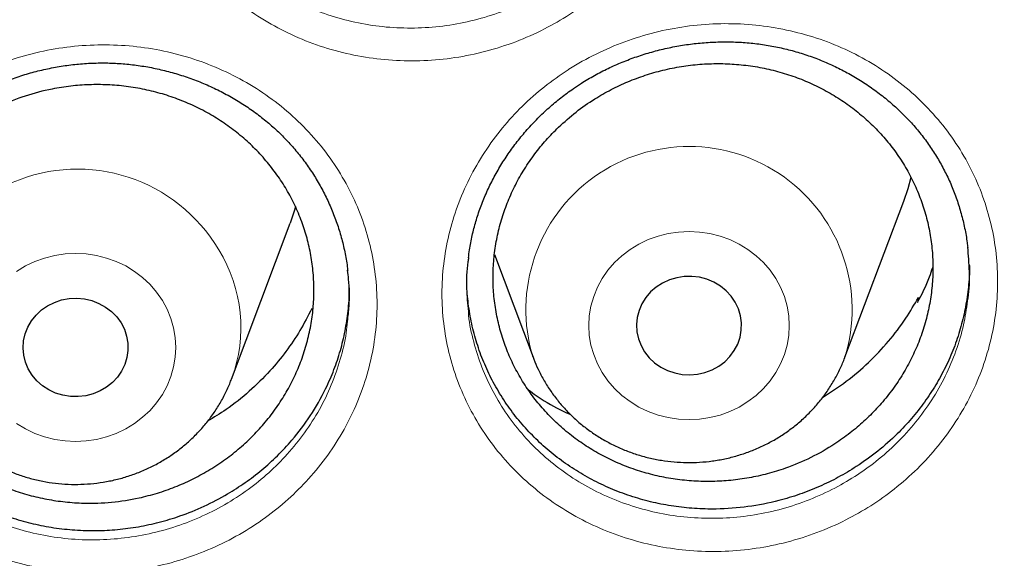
# Model space of a CAD drawing. Header units: millimetres. Extents: x 8 to 830, y 12 to 1725.
# Tile 303 of 329: x 426.72 to 434.22, y 1576.39 to 1580.5. Entities that reach past the tile are written whole.
import ezdxf

# ---------------------------------------------------------------- set-up
doc = ezdxf.new("R2010")
doc.units = ezdxf.units.MM

msp = doc.modelspace()

# ---------------------------------------------------------------- linework, layer by layer
at = {"color": 7, "linetype": 'Continuous', "lineweight": 30}
for p, q in [((433.0079, 1577.9246), (433.4549, 1579.1128)), ((428.3346, 1577.758), (428.7817, 1578.9463)), ((430.3374, 1578.7068), (430.6317, 1577.9246)), ((433.5672, 1578.3807), (433.561, 1578.3423)), ((433.5672, 1578.3807), (433.5727, 1578.3667))]:
    msp.add_line(p, q, dxfattribs=at)
at = {"color": 7, "linetype": 'Continuous', "lineweight": 30, "flags": 128}
for points in [[(433.4549, 1579.1128), (433.4881, 1579.2107), (433.5112, 1579.2959)], [(428.823, 1579.0723), (428.8148, 1579.0441), (428.7817, 1578.9463)], [(431.4544, 1578.0134), (431.4819, 1577.9651), (431.5167, 1577.9211), (431.558, 1577.8823), (431.6048, 1577.8496), (431.6562, 1577.8236), (431.7111, 1577.8049), (431.7683, 1577.7939), (431.8266, 1577.7908), (431.8848, 1577.7958), (431.9415, 1577.8086), (431.9957, 1577.829), (432.0461, 1577.8567), (432.0917, 1577.8909), (432.1316, 1577.931), (432.1647, 1577.9761), (432.1905, 1578.0252), (432.2084, 1578.0774), (432.2181, 1578.1314), (432.2192, 1578.1862), (432.2118, 1578.2405), (432.1961, 1578.2933), (432.1724, 1578.3433), (432.1411, 1578.3896), (432.103, 1578.4311), (432.0588, 1578.467), (432.0096, 1578.4964), (431.9563, 1578.5188), (431.9001, 1578.5337), (431.8422, 1578.5408), (431.7838, 1578.5398), (431.7262, 1578.5309), (431.6705, 1578.5142), (431.6181, 1578.4902), (431.57, 1578.4591), (431.5271, 1578.4219), (431.4905, 1578.3792), (431.461, 1578.3319), (431.4391, 1578.2812), (431.4253, 1578.2279), (431.4199, 1578.1734), (431.423, 1578.1187), (431.4346, 1578.065), (431.4544, 1578.0134)], [(427.4929, 1578.1872), (427.5184, 1578.1378), (427.5359, 1578.0856), (427.5451, 1578.0315), (427.5458, 1577.9767), (427.538, 1577.9224), (427.5219, 1577.8697), (427.4977, 1577.8198), (427.4661, 1577.7738), (427.4277, 1577.7325), (427.3832, 1577.697), (427.3338, 1577.6679), (427.2803, 1577.6458), (427.224, 1577.6313), (427.166, 1577.6247), (427.1076, 1577.626), (427.0501, 1577.6353), (426.9946, 1577.6524), (426.9423, 1577.6768), (426.8944, 1577.7082), (426.8519, 1577.7457), (426.8157, 1577.7886), (426.7865, 1577.8361), (426.7649, 1577.887), (426.7515, 1577.9404), (426.7466, 1577.9949), (426.7501, 1578.0496), (426.7621, 1578.1032), (426.7823, 1578.1547), (426.8103, 1578.2028), (426.8454, 1578.2465), (426.8869, 1578.285), (426.934, 1578.3174), (426.9856, 1578.3431), (427.0407, 1578.3614), (427.098, 1578.372), (427.1563, 1578.3747), (427.2144, 1578.3694), (427.2711, 1578.3561), (427.3251, 1578.3353), (427.3753, 1578.3074), (427.4206, 1578.2728), (427.4601, 1578.2325), (427.4929, 1578.1872)]]:
    msp.add_lwpolyline(points, dxfattribs=at)
at = {"color": 8, "linetype": 'Continuous', "lineweight": 0, "flags": 128}
for points in [[(431.1222, 1577.8747), (431.1584, 1577.8078), (431.202, 1577.7449), (431.2523, 1577.6867), (431.3088, 1577.6336), (431.3709, 1577.5864), (431.438, 1577.5456), (431.5092, 1577.5116), (431.5838, 1577.4847), (431.661, 1577.4653), (431.74, 1577.4535), (431.8198, 1577.4496), (431.8996, 1577.4535), (431.9786, 1577.4653), (432.0558, 1577.4847), (432.1304, 1577.5116), (432.2016, 1577.5456), (432.2686, 1577.5864), (432.3308, 1577.6336), (432.3873, 1577.6867), (432.4376, 1577.7449), (432.4811, 1577.8078), (432.5174, 1577.8747), (432.5461, 1577.9447), (432.5667, 1578.0171), (432.5792, 1578.0912), (432.5834, 1578.1661), (432.5792, 1578.241), (432.5667, 1578.315), (432.5461, 1578.3875), (432.5174, 1578.4575), (432.4811, 1578.5243), (432.4376, 1578.5872), (432.3873, 1578.6455), (432.3308, 1578.6985), (432.2686, 1578.7457), (432.2016, 1578.7865), (432.1304, 1578.8206), (432.0558, 1578.8475), (431.9786, 1578.8669), (431.8996, 1578.8786), (431.8198, 1578.8825), (431.74, 1578.8786), (431.661, 1578.8669), (431.5838, 1578.8475), (431.5092, 1578.8206), (431.438, 1578.7865), (431.3709, 1578.7457), (431.3088, 1578.6985), (431.2523, 1578.6455), (431.202, 1578.5872), (431.1584, 1578.5243), (431.1222, 1578.4575), (431.0935, 1578.3875), (431.0728, 1578.315), (431.0603, 1578.241), (431.0561, 1578.1661), (431.0603, 1578.0912), (431.0728, 1578.0171), (431.0935, 1577.9447), (431.1222, 1577.8747)], [(426.6977, 1578.5791), (426.7647, 1578.62), (426.8359, 1578.654), (426.9106, 1578.6809), (426.9878, 1578.7003), (427.0667, 1578.712), (427.1465, 1578.716), (427.2264, 1578.712), (427.3053, 1578.7003), (427.3825, 1578.6809), (427.4571, 1578.654), (427.5284, 1578.62), (427.5954, 1578.5791), (427.6575, 1578.5319), (427.714, 1578.4789), (427.7643, 1578.4206), (427.8079, 1578.3577)], [(427.8079, 1578.3577), (427.8442, 1578.2909), (427.8728, 1578.2209), (427.8935, 1578.1485), (427.906, 1578.0744), (427.9102, 1577.9995), (427.906, 1577.9246), (427.8935, 1577.8506), (427.8728, 1577.7781), (427.8442, 1577.7081), (427.8079, 1577.6413), (427.7643, 1577.5784), (427.714, 1577.5201), (427.6575, 1577.4671), (427.5954, 1577.4199), (427.5284, 1577.379), (427.4571, 1577.345), (427.3825, 1577.3181), (427.3053, 1577.2987), (427.2264, 1577.287), (427.1465, 1577.2831), (427.0667, 1577.287), (426.9878, 1577.2987), (426.9106, 1577.3181), (426.8359, 1577.345), (426.7647, 1577.379), (426.6977, 1577.4199)]]:
    msp.add_lwpolyline(points, dxfattribs=at)
at = {"color": 8, "linetype": 'Continuous', "lineweight": 0}
for centre, radius, start, end in [((431.8196, 1578.2881), 1.2424, 342.84985, 196.91586), ((427.16, 1578.1069), 1.2512, 30.5303, 196.17265), ((427.2879, 1578.1519), 1.1184, 339.49506, 31.8719)]:
    msp.add_arc(centre, radius, start, end, dxfattribs=at)
for points, knots in [([(411.9045, 1603.5601), (412.4167, 1603.554), (413.441, 1603.5418), (414.9746, 1603.4431), (416.5022, 1603.2859), (418.0209, 1603.0645), (419.5189, 1602.7828), (420.9934, 1602.442), (422.4421, 1602.0442), (423.8711, 1601.5881), (425.2863, 1601.0715), (426.6846, 1600.494), (428.0626, 1599.8555), (429.4094, 1599.1609), (430.7224, 1598.4114), (431.9913, 1597.6132), (433.2146, 1596.769), (434.3908, 1595.8813), (435.525, 1594.9469), (436.6217, 1593.9615), (437.678, 1592.9259), (438.6907, 1591.8413), (439.6517, 1590.716), (440.559, 1589.5521), (441.4057, 1588.3591), (442.1916, 1587.1399), (442.9161, 1585.8976), (443.5829, 1584.6271), (444.1942, 1583.3229), (444.7476, 1581.9869), (445.2409, 1580.6212), (445.6697, 1579.2366), (446.033, 1577.8355), (446.3296, 1576.4294), (446.555, 1575.0207), (446.6943, 1573.8992), (446.7359, 1573.244), (446.7476, 1573.0598)], [0, 0, 0, 0, 0.029296, 0.058593, 0.087889, 0.117185, 0.146482, 0.175255, 0.204028, 0.232802, 0.261575, 0.290871, 0.320168, 0.349464, 0.378761, 0.408057, 0.43683, 0.465603, 0.494377, 0.52315, 0.552446, 0.581743, 0.611039, 0.640336, 0.669632, 0.698405, 0.727179, 0.755952, 0.784725, 0.814021, 0.843318, 0.872614, 0.901911, 0.931207, 0.95998, 0.988754, 1, 1, 1, 1]), ([(411.9045, 1602.1384), (411.4079, 1602.1325), (410.4148, 1602.1207), (408.9279, 1602.0251), (407.4468, 1601.8726), (405.9744, 1601.658), (404.522, 1601.3848), (403.0924, 1601.0544), (401.6879, 1600.6687), (400.3024, 1600.2266), (398.9303, 1599.7256), (397.5746, 1599.1657), (396.2385, 1598.5467), (394.9327, 1597.8732), (393.6598, 1597.1465), (392.4295, 1596.3727), (391.2435, 1595.5542), (390.1031, 1594.6936), (389.0035, 1593.7876), (387.9401, 1592.8322), (386.916, 1591.8281), (385.9341, 1590.7766), (385.0025, 1589.6855), (384.1228, 1588.5571), (383.3018, 1587.4004), (382.54, 1586.2184), (381.8375, 1585.0139), (381.191, 1583.7821), (380.5983, 1582.5176), (380.0617, 1581.2223), (379.5835, 1579.8983), (379.1678, 1578.5558), (378.8154, 1577.1975), (378.5287, 1575.8341), (378.3069, 1574.4685), (378.1492, 1573.1035), (378.0544, 1571.7333), (378.0226, 1570.3523), (378.0552, 1568.9629), (378.1534, 1567.568), (378.317, 1566.1784), (378.5454, 1564.797), (378.8367, 1563.4344), (379.1888, 1562.0932), (379.5999, 1560.7754), (380.0712, 1559.4755), (380.6051, 1558.1882), (381.2019, 1556.9163), (381.8617, 1555.6628), (382.5795, 1554.4377), (383.3541, 1553.2435), (384.179, 1552.0892), (385.0514, 1550.9765), (385.9686, 1549.9066), (386.9343, 1548.8749), (387.9527, 1547.8773), (389.0228, 1546.9165), (390.1437, 1545.9953), (391.3066, 1545.1212), (392.5093, 1544.2959), (393.7422, 1543.5256), (395.0021, 1542.8108), (396.2859, 1542.1517), (397.5989, 1541.5453), (398.9467, 1540.9892), (400.3273, 1540.4858), (401.7385, 1540.0371), (403.1694, 1539.6471), (404.6173, 1539.3164), (406.0705, 1539.0475), (407.526, 1538.8394), (408.981, 1538.6914), (410.4414, 1538.6025), (411.9134, 1538.5727), (413.3942, 1538.6033), (414.8811, 1538.6954), (416.3622, 1538.8488), (417.8346, 1539.0632), (419.2869, 1539.3364), (420.7165, 1539.6668), (422.1211, 1540.0525), (423.5066, 1540.4947), (424.8787, 1540.9956), (426.2344, 1541.5555), (427.5705, 1542.1745), (428.8762, 1542.848), (430.1492, 1543.5747), (431.3795, 1544.3486), (432.5655, 1545.1671), (433.7058, 1546.0276), (434.8055, 1546.9336), (435.8688, 1547.889), (436.8929, 1548.8931), (437.8748, 1549.9446), (438.8065, 1551.0357), (439.6861, 1552.1641), (440.5071, 1553.3208), (441.269, 1554.5028), (441.9715, 1555.7073), (442.6179, 1556.9391), (443.2106, 1558.2036), (443.7472, 1559.4989), (444.2255, 1560.8229), (444.6412, 1562.1654), (444.9936, 1563.5237), (445.2803, 1564.8871), (445.5021, 1566.2527), (445.6598, 1567.6178), (445.7545, 1568.9879), (445.7863, 1570.3689), (445.7538, 1571.7583), (445.6555, 1573.1532), (445.492, 1574.5428), (445.2635, 1575.9243), (444.9723, 1577.2868), (444.6202, 1578.6281), (444.2091, 1579.9458), (443.7378, 1581.2457), (443.2038, 1582.533), (442.6071, 1583.8049), (441.9473, 1585.0584), (441.2294, 1586.2835), (440.4549, 1587.4778), (439.63, 1588.632), (438.7576, 1589.7447), (437.8403, 1590.8146), (436.8747, 1591.8463), (435.8563, 1592.8439), (434.7861, 1593.8047), (433.6653, 1594.726), (432.5024, 1595.6), (431.2997, 1596.4253), (430.0668, 1597.1956), (428.8069, 1597.9104), (427.5231, 1598.5695), (426.2101, 1599.1759), (424.8623, 1599.732), (423.4817, 1600.2354), (422.0705, 1600.6841), (420.6395, 1601.0741), (419.1917, 1601.4048), (417.7385, 1601.6737), (416.283, 1601.882), (414.828, 1602.0291), (413.3676, 1602.1213), (412.3922, 1602.1327), (411.9045, 1602.1384)], [0, 0, 0, 0, 0.007, 0.014, 0.021, 0.028, 0.035, 0.041875, 0.04875, 0.055625, 0.0625, 0.0695, 0.0765, 0.0835, 0.0905, 0.0975, 0.104375, 0.11125, 0.118125, 0.125, 0.132, 0.139, 0.146, 0.153, 0.16, 0.166875, 0.17375, 0.180625, 0.1875, 0.1945, 0.2015, 0.2085, 0.2155, 0.2225, 0.229375, 0.23625, 0.243125, 0.25, 0.257, 0.264, 0.271, 0.278, 0.285, 0.291875, 0.29875, 0.305625, 0.3125, 0.3195, 0.3265, 0.3335, 0.3405, 0.3475, 0.354375, 0.36125, 0.368125, 0.375, 0.382, 0.389, 0.396, 0.403, 0.41, 0.416875, 0.42375, 0.430625, 0.4375, 0.4445, 0.4515, 0.4585, 0.4655, 0.4725, 0.479375, 0.48625, 0.493125, 0.5, 0.507, 0.514, 0.521, 0.528, 0.535, 0.541875, 0.54875, 0.555625, 0.5625, 0.5695, 0.5765, 0.5835, 0.5905, 0.5975, 0.604375, 0.61125, 0.618125, 0.625, 0.632, 0.639, 0.646, 0.653, 0.66, 0.666875, 0.67375, 0.680625, 0.6875, 0.6945, 0.7015, 0.7085, 0.7155, 0.7225, 0.729375, 0.73625, 0.743125, 0.75, 0.757, 0.764, 0.771, 0.778, 0.785, 0.791875, 0.79875, 0.805625, 0.8125, 0.8195, 0.8265, 0.8335, 0.8405, 0.8475, 0.854375, 0.86125, 0.868125, 0.875, 0.882, 0.889, 0.896, 0.903, 0.91, 0.916875, 0.92375, 0.930625, 0.9375, 0.9445, 0.9515, 0.9585, 0.9655, 0.9725, 0.979375, 0.98625, 0.993125, 1, 1, 1, 1]), ([(428.5623, 1583.852), (428.5714, 1583.858), (428.6465, 1583.9074), (428.7945, 1583.991), (429.0137, 1584.0862), (429.2421, 1584.1576), (429.4771, 1584.2037), (429.7153, 1584.2246), (429.9539, 1584.2202), (430.1896, 1584.1897), (430.4197, 1584.1343), (430.6415, 1584.0548), (430.852, 1583.9514), (431.0486, 1583.8259), (431.2287, 1583.6803), (431.3895, 1583.5158), (431.5298, 1583.3353), (431.6481, 1583.1405), (431.7419, 1582.9334), (431.8109, 1582.717), (431.854, 1582.4943), (431.87, 1582.2681), (431.8597, 1582.0412), (431.8231, 1581.8161), (431.7596, 1581.5958), (431.6711, 1581.383), (431.5585, 1581.1803), (431.4225, 1580.991), (431.2657, 1580.8168), (431.094, 1580.6635), (430.9109, 1580.5323), (430.7145, 1580.4193), (430.5009, 1580.3249), (430.2724, 1580.2515), (430.0376, 1580.203), (429.7993, 1580.1806), (429.5608, 1580.1833), (429.3244, 1580.2113), (429.0934, 1580.2653), (428.8705, 1580.3436), (428.6588, 1580.4451), (428.4615, 1580.5693), (428.2804, 1580.7137), (428.1176, 1580.8767), (427.9759, 1581.0568), (427.8564, 1581.2512), (427.7604, 1581.4574), (427.6902, 1581.6732), (427.6456, 1581.8954), (427.6272, 1582.1215), (427.6362, 1582.3487), (427.6715, 1582.574), (427.7328, 1582.7947), (427.8199, 1583.0076), (427.9308, 1583.2105), (428.0625, 1583.3982), (428.2132, 1583.5681), (428.3781, 1583.7213), (428.5009, 1583.8085), (428.5623, 1583.852)], [0, 0, 0, 0, 0.002477, 0.020408, 0.038397, 0.056329, 0.074243, 0.092216, 0.110131, 0.128007, 0.14594, 0.163817, 0.181713, 0.199666, 0.217561, 0.235388, 0.253271, 0.271097, 0.28897, 0.306899, 0.324772, 0.342607, 0.360498, 0.378333, 0.396219, 0.414162, 0.432048, 0.449929, 0.467866, 0.485747, 0.502371, 0.518994, 0.536972, 0.555006, 0.572982, 0.59088, 0.608834, 0.626731, 0.644654, 0.662635, 0.680559, 0.698423, 0.716344, 0.734209, 0.752073, 0.769995, 0.787859, 0.805708, 0.823612, 0.84146, 0.85932, 0.877237, 0.895097, 0.912946, 0.930851, 0.948698, 0.965783, 0.982916, 1, 1, 1, 1]), ([(427.8346, 1582.0206), (427.8355, 1582.0077), (427.8414, 1581.9265), (427.8755, 1581.7801), (427.9373, 1581.5844), (428.0246, 1581.3977), (428.1327, 1581.2217), (428.261, 1581.0586), (428.4083, 1580.9112), (428.5722, 1580.7806), (428.7508, 1580.6684), (428.9424, 1580.5767), (429.1441, 1580.5062), (429.3532, 1580.4578), (429.5671, 1580.4328), (429.783, 1580.4308), (429.9986, 1580.4516), (430.2111, 1580.496), (430.4178, 1580.563), (430.611, 1580.649), (430.7886, 1580.7517), (430.9542, 1580.8709), (431.1095, 1581.0101), (431.2514, 1581.1683), (431.3744, 1581.3402), (431.4764, 1581.524), (431.5561, 1581.7171), (431.6127, 1581.9081), (431.6305, 1582.0355), (431.6387, 1582.0946)], [0, 0, 0, 0, 0.007248, 0.045822, 0.084273, 0.122758, 0.161366, 0.199852, 0.23834, 0.276951, 0.315439, 0.354052, 0.392789, 0.431403, 0.469968, 0.508656, 0.547225, 0.585952, 0.624806, 0.663539, 0.699341, 0.735143, 0.773669, 0.812317, 0.850842, 0.889375, 0.92803, 0.966563, 1, 1, 1, 1]), ([(430.8773, 1580.1004), (430.8865, 1580.1064), (430.962, 1580.1554), (431.1104, 1580.2384), (431.3299, 1580.3327), (431.5586, 1580.4034), (431.7936, 1580.4488), (432.0319, 1580.4692), (432.2703, 1580.4644), (432.5059, 1580.4335), (432.7356, 1580.3779), (432.957, 1580.2984), (433.1668, 1580.1949), (433.3627, 1580.0696), (433.542, 1579.9242), (433.7019, 1579.76), (433.8412, 1579.5799), (433.9583, 1579.3856), (434.0509, 1579.1791), (434.1186, 1578.9635), (434.1604, 1578.7417), (434.175, 1578.5164), (434.1634, 1578.2906), (434.1255, 1578.0666), (434.0608, 1577.8475), (433.971, 1577.6358), (433.8573, 1577.4344), (433.7203, 1577.2463), (433.5627, 1577.0732), (433.3903, 1576.9211), (433.2067, 1576.7909), (433.0099, 1576.6789), (432.796, 1576.5853), (432.5672, 1576.5126), (432.3321, 1576.4648), (432.0938, 1576.4429), (431.8554, 1576.4461), (431.6192, 1576.4744), (431.3885, 1576.5286), (431.1661, 1576.607), (430.955, 1576.7085), (430.7584, 1576.8326), (430.5781, 1576.9768), (430.4162, 1577.1395), (430.2756, 1577.3192), (430.1572, 1577.5131), (430.0624, 1577.7187), (429.9935, 1577.9337), (429.9503, 1578.155), (429.9332, 1578.3802), (429.9436, 1578.6063), (429.9802, 1578.8306), (430.0427, 1579.05), (430.131, 1579.2618), (430.243, 1579.4634), (430.3757, 1579.6499), (430.5271, 1579.8186), (430.6926, 1579.9707), (430.8158, 1580.0572), (430.8773, 1580.1004)], [0, 0, 0, 0, 0.002495, 0.020422, 0.038405, 0.056332, 0.074249, 0.092223, 0.110141, 0.128025, 0.145968, 0.163853, 0.18176, 0.199724, 0.21763, 0.235466, 0.253358, 0.271192, 0.289067, 0.306999, 0.324874, 0.342705, 0.360591, 0.378421, 0.396297, 0.414231, 0.432107, 0.449977, 0.467904, 0.485774, 0.50238, 0.518986, 0.536968, 0.555006, 0.572985, 0.590888, 0.608846, 0.626747, 0.64468, 0.662671, 0.680604, 0.698479, 0.716412, 0.734287, 0.752158, 0.770087, 0.787959, 0.805807, 0.823712, 0.84156, 0.859414, 0.877324, 0.895177, 0.913016, 0.93091, 0.948747, 0.965815, 0.982932, 1, 1, 1, 1]), ([(426.2167, 1579.9898), (426.2591, 1580.014), (426.3438, 1580.0625), (426.5044, 1580.1372), (426.6997, 1580.2091), (426.9314, 1580.2673), (427.168, 1580.3009), (427.4066, 1580.3084), (427.6441, 1580.2911), (427.8779, 1580.2486), (428.1047, 1580.1807), (428.3218, 1580.0893), (428.5264, 1579.9753), (428.7152, 1579.8395), (428.8866, 1579.6846), (429.0384, 1579.5122), (429.168, 1579.3242), (429.2746, 1579.1234), (429.3567, 1578.9122), (429.4126, 1578.6931), (429.4426, 1578.4692), (429.4462, 1578.2429), (429.4222, 1578.0171), (429.3721, 1577.7947), (429.2963, 1577.5787), (429.1953, 1577.372), (429.0712, 1577.1769), (428.9278, 1576.999), (428.7678, 1576.8401), (428.5916, 1576.6974), (428.3963, 1576.5713), (428.1839, 1576.4646), (427.9608, 1576.3806), (427.7295, 1576.3213), (427.4932, 1576.2866), (427.2547, 1576.2768), (427.0169, 1576.2932), (426.7829, 1576.3345), (426.5556, 1576.4003), (426.3383, 1576.4906), (426.1334, 1576.6033), (425.9433, 1576.7372), (425.771, 1576.8912), (425.618, 1577.0627), (425.4866, 1577.2495), (425.3789, 1577.4497), (425.2956, 1577.6601), (425.2372, 1577.8786), (425.2058, 1578.1029), (425.2012, 1578.3297), (425.2229, 1578.556), (425.2717, 1578.7788), (425.3462, 1578.9952), (425.4453, 1579.2028), (425.5686, 1579.3986), (425.7136, 1579.5805), (425.8726, 1579.7397), (426.0404, 1579.8776), (426.158, 1579.9524), (426.2167, 1579.9898)], [0, 0, 0, 0, 0.0110582, 0.0221165, 0.0399911, 0.0579219, 0.0757948, 0.0936687, 0.1115985, 0.1294705, 0.1473808, 0.165348, 0.1832575, 0.2011381, 0.2190755, 0.2369556, 0.2548192, 0.2727396, 0.2906027, 0.3084542, 0.3263623, 0.3442133, 0.3620939, 0.3800317, 0.3979122, 0.4157584, 0.4336602, 0.4515041, 0.4684054, 0.4853068, 0.5031781, 0.5211069, 0.538979, 0.5568448, 0.5747676, 0.5926336, 0.6105209, 0.6284654, 0.6463527, 0.6642271, 0.6821583, 0.7000326, 0.7179129, 0.7358503, 0.7537303, 0.771569, 0.7894645, 0.8073037, 0.825212, 0.8431788, 0.8610894, 0.8789659, 0.8969001, 0.9147775, 0.9326241, 0.9505277, 0.9683748, 0.9841874, 1, 1, 1, 1]), ([(430.1387, 1578.2739), (430.1394, 1578.2637), (430.1447, 1578.1853), (430.1776, 1578.042), (430.2382, 1577.8471), (430.3244, 1577.6611), (430.4315, 1577.4857), (430.5588, 1577.3231), (430.7053, 1577.176), (430.8685, 1577.0458), (431.0464, 1576.9338), (431.2375, 1576.8422), (431.4387, 1576.7717), (431.6475, 1576.7232), (431.8612, 1576.698), (432.077, 1576.6957), (432.2926, 1576.716), (432.5052, 1576.7599), (432.7122, 1576.8262), (432.9057, 1576.9115), (433.0837, 1577.0133), (433.2498, 1577.1316), (433.4057, 1577.2698), (433.5484, 1577.4268), (433.6723, 1577.5976), (433.7753, 1577.7803), (433.856, 1577.9722), (433.9144, 1578.1648), (433.9332, 1578.2942), (433.9422, 1578.3558)], [0, 0, 0, 0, 0.005825, 0.044394, 0.08284, 0.121335, 0.159954, 0.19845, 0.236956, 0.275586, 0.314093, 0.352722, 0.391475, 0.430105, 0.468675, 0.507368, 0.545941, 0.584671, 0.623528, 0.662264, 0.698024, 0.733785, 0.772282, 0.810902, 0.849399, 0.887904, 0.926533, 0.965038, 1, 1, 1, 1]), ([(425.4089, 1578.1233), (425.4147, 1578.0748), (425.4284, 1577.9588), (425.4785, 1577.7799), (425.5533, 1577.5893), (425.6509, 1577.4081), (425.7699, 1577.239), (425.9083, 1577.0838), (426.0643, 1576.9446), (426.2364, 1576.8236), (426.4218, 1576.7218), (426.6185, 1576.6404), (426.8242, 1576.5811), (427.036, 1576.5441), (427.2511, 1576.5297), (427.467, 1576.5389), (427.6808, 1576.5707), (427.8901, 1576.6248), (428.0919, 1576.7013), (428.2841, 1576.7983), (428.4608, 1576.9128), (428.6203, 1577.0424), (428.7652, 1577.1867), (428.895, 1577.3482), (429.0072, 1577.5252), (429.0989, 1577.7125), (429.1663, 1577.9084), (429.2065, 1578.0716), (429.2153, 1578.1693), (429.2179, 1578.1988)], [0, 0, 0, 0, 0.027482, 0.065794, 0.104226, 0.142537, 0.180921, 0.219429, 0.257814, 0.296193, 0.334695, 0.373075, 0.411479, 0.450006, 0.488411, 0.526771, 0.565252, 0.603612, 0.641979, 0.680468, 0.718834, 0.75515, 0.791465, 0.829775, 0.868211, 0.906527, 0.944912, 0.983419, 1, 1, 1, 1])]:
    msp.add_open_spline(points, degree=3, knots=knots, dxfattribs=at)
at = {"color": 7, "linetype": 'Continuous', "lineweight": 30}
for points, knots in [([(379.3607, 1573.8314), (379.3766, 1573.9616), (379.4114, 1574.2451), (379.4739, 1574.6808), (379.5463, 1575.1387), (379.6262, 1575.5955), (379.7135, 1576.0511), (379.808, 1576.5054), (379.9099, 1576.9583), (380.019, 1577.4098), (380.1353, 1577.8596), (380.2589, 1578.3078), (380.3897, 1578.7542), (380.5276, 1579.1986), (380.6726, 1579.6411), (380.8248, 1580.0814), (380.984, 1580.5196), (381.1502, 1580.9554), (381.3234, 1581.3889), (381.5035, 1581.8199), (381.6906, 1582.2482), (381.8845, 1582.6739), (382.0852, 1583.0968), (382.2927, 1583.5168), (382.507, 1583.9338), (382.7279, 1584.3477), (382.9554, 1584.7585), (383.1895, 1585.166), (383.4301, 1585.5701), (383.6772, 1585.9708), (383.9307, 1586.368), (384.1906, 1586.7615), (384.4567, 1587.1513), (384.7291, 1587.5374), (385.0077, 1587.9195), (385.2923, 1588.2976), (385.583, 1588.6717), (385.8797, 1589.0416), (386.1823, 1589.4073), (386.4908, 1589.7686), (386.805, 1590.1256), (387.1249, 1590.4781), (387.4504, 1590.826), (387.7815, 1591.1692), (388.118, 1591.5078), (388.46, 1591.8416), (388.8073, 1592.1705), (389.1598, 1592.4944), (389.5175, 1592.8133), (389.8803, 1593.1272), (390.248, 1593.4358), (390.6207, 1593.7393), (390.9982, 1594.0374), (391.3805, 1594.3302), (391.7675, 1594.6175), (392.159, 1594.8993), (392.5549, 1595.1756), (392.9553, 1595.4462), (393.36, 1595.7112), (393.7689, 1595.9704), (394.1819, 1596.2238), (394.5989, 1596.4713), (395.0199, 1596.7129), (395.4447, 1596.9485), (395.8732, 1597.1781), (396.3054, 1597.4016), (396.7411, 1597.619), (397.1803, 1597.8302), (397.6228, 1598.0352), (398.0685, 1598.2339), (398.5174, 1598.4262), (398.9694, 1598.6122), (399.4242, 1598.7918), (399.8819, 1598.965), (400.3423, 1599.1316), (400.8054, 1599.2918), (401.271, 1599.4453), (401.739, 1599.5923), (402.2092, 1599.7326), (402.6817, 1599.8663), (403.1563, 1599.9933), (403.6329, 1600.1136), (404.1114, 1600.2271), (404.5916, 1600.3338), (405.0735, 1600.4338), (405.5569, 1600.5269), (406.0418, 1600.6132), (406.528, 1600.6926), (407.0154, 1600.7652), (407.5039, 1600.8308), (407.9935, 1600.8895), (408.4839, 1600.9413), (408.9751, 1600.9862), (409.467, 1601.0241), (409.9594, 1601.0551), (410.4523, 1601.0791), (410.9454, 1601.0962), (411.4389, 1601.1062), (411.9324, 1601.1093), (412.4259, 1601.1054), (412.9193, 1601.0946), (413.4124, 1601.0768), (413.9052, 1601.052), (414.3976, 1601.0202), (414.8894, 1600.9815), (415.3805, 1600.9358), (415.8708, 1600.8833), (416.3603, 1600.8237), (416.8487, 1600.7573), (417.336, 1600.684), (417.822, 1600.6038), (418.3067, 1600.5167), (418.79, 1600.4229), (419.2717, 1600.3221), (419.7517, 1600.2146), (420.23, 1600.1003), (420.7063, 1599.9793), (421.1807, 1599.8516), (421.6529, 1599.7171), (422.1229, 1599.5761), (422.5907, 1599.4283), (423.0559, 1599.274), (423.5187, 1599.1132), (423.9788, 1598.9458), (424.4362, 1598.7719), (424.8907, 1598.5916), (425.3423, 1598.4049), (425.7908, 1598.2118), (426.2362, 1598.0124), (426.6783, 1597.8067), (427.1171, 1597.5948), (427.5524, 1597.3768), (427.9842, 1597.1526), (428.4123, 1596.9223), (428.8366, 1596.686), (429.2572, 1596.4437), (429.6737, 1596.1955), (430.0863, 1595.9415), (430.4947, 1595.6817), (430.8989, 1595.4161), (431.2988, 1595.1448), (431.6943, 1594.8679), (432.0852, 1594.5855), (432.4716, 1594.2975), (432.8534, 1594.0042), (433.2304, 1593.7055), (433.6025, 1593.4014), (433.9697, 1593.0922), (434.3319, 1592.7778), (434.689, 1592.4583), (435.0409, 1592.1338), (435.3876, 1591.8044), (435.729, 1591.4701), (436.0649, 1591.131), (436.3954, 1590.7872), (436.7202, 1590.4388), (437.0395, 1590.0858), (437.3531, 1589.7284), (437.6608, 1589.3665), (437.9627, 1589.0004), (438.2588, 1588.63), (438.5488, 1588.2555), (438.8328, 1587.8769), (439.1106, 1587.4944), (439.3823, 1587.108), (439.6477, 1586.7177), (439.9069, 1586.3238), (440.1597, 1585.9263), (440.406, 1585.5252), (440.6459, 1585.1207), (440.8793, 1584.7128), (441.1061, 1584.3017), (441.3262, 1583.8874), (441.5397, 1583.4701), (441.7465, 1583.0498), (441.9464, 1582.6266), (442.1396, 1582.2006), (442.3259, 1581.772), (442.5052, 1581.3407), (442.6777, 1580.907), (442.8431, 1580.4709), (443.0015, 1580.0325), (443.1528, 1579.5919), (443.2971, 1579.1493), (443.4342, 1578.7046), (443.5642, 1578.258), (443.6869, 1577.8097), (443.8025, 1577.3597), (443.9108, 1576.9081), (444.0118, 1576.455), (444.1056, 1576.0005), (444.192, 1575.5447), (444.2712, 1575.0878), (444.3427, 1574.6298), (444.4021, 1574.211), (444.4344, 1573.9444), (444.4481, 1573.8312)], [0, 0, 0, 0, 0.004388, 0.009555, 0.014723, 0.01989, 0.025057, 0.030224, 0.035392, 0.040559, 0.045726, 0.050893, 0.05606, 0.061228, 0.066395, 0.071562, 0.076729, 0.081896, 0.087063, 0.092229, 0.097396, 0.102563, 0.10773, 0.112897, 0.118063, 0.12323, 0.128396, 0.133563, 0.138729, 0.143896, 0.149062, 0.154229, 0.159395, 0.164561, 0.169727, 0.174894, 0.18006, 0.185226, 0.190392, 0.195558, 0.200724, 0.20589, 0.211055, 0.216221, 0.221387, 0.226553, 0.231718, 0.236884, 0.242049, 0.247215, 0.25238, 0.257546, 0.262711, 0.267877, 0.273042, 0.278207, 0.283372, 0.288538, 0.293703, 0.298868, 0.304033, 0.309198, 0.314363, 0.319528, 0.324693, 0.329858, 0.335023, 0.340188, 0.345353, 0.350518, 0.355682, 0.360847, 0.366012, 0.371177, 0.376341, 0.381506, 0.386671, 0.391835, 0.397, 0.402165, 0.407329, 0.412494, 0.417658, 0.422823, 0.427988, 0.433152, 0.438317, 0.443481, 0.448646, 0.45381, 0.458975, 0.464139, 0.469304, 0.474468, 0.479632, 0.484797, 0.489961, 0.495126, 0.50029, 0.505455, 0.510619, 0.515784, 0.520948, 0.526112, 0.531277, 0.536441, 0.541606, 0.54677, 0.551935, 0.557099, 0.562264, 0.567428, 0.572593, 0.577757, 0.582922, 0.588086, 0.593251, 0.598415, 0.60358, 0.608744, 0.613909, 0.619074, 0.624238, 0.629403, 0.634568, 0.639732, 0.644897, 0.650062, 0.655226, 0.660391, 0.665556, 0.670721, 0.675886, 0.68105, 0.686215, 0.69138, 0.696545, 0.70171, 0.706875, 0.71204, 0.717205, 0.722371, 0.727536, 0.732701, 0.737866, 0.743031, 0.748197, 0.753362, 0.758527, 0.763693, 0.768858, 0.774024, 0.779189, 0.784355, 0.789521, 0.794686, 0.799852, 0.805018, 0.810184, 0.815349, 0.820515, 0.825681, 0.830847, 0.836013, 0.84118, 0.846346, 0.851512, 0.856678, 0.861844, 0.867011, 0.872177, 0.877344, 0.88251, 0.887677, 0.892843, 0.89801, 0.903177, 0.908343, 0.91351, 0.918677, 0.923844, 0.929011, 0.934178, 0.939344, 0.944512, 0.949679, 0.954846, 0.960013, 0.96518, 0.970347, 0.975514, 0.980681, 0.985849, 0.991016, 0.996183, 1, 1, 1, 1]), ([(430.9997, 1580.0118), (431.0162, 1580.0221), (431.0656, 1580.0529), (431.1509, 1580.1), (431.2566, 1580.1508), (431.3661, 1580.1957), (431.4787, 1580.2344), (431.594, 1580.2668), (431.7114, 1580.2925), (431.8302, 1580.3115), (431.9499, 1580.3236), (432.0696, 1580.3286), (432.1888, 1580.3267), (432.3067, 1580.3178), (432.4228, 1580.3019), (432.5367, 1580.2792), (432.6484, 1580.2498), (432.7583, 1580.2136), (432.8666, 1580.1706), (432.9725, 1580.1209), (433.0756, 1580.0648), (433.1751, 1580.0026), (433.2702, 1579.9346), (433.3605, 1579.8613), (433.4451, 1579.7832), (433.5237, 1579.7008), (433.5959, 1579.6145), (433.6614, 1579.5247), (433.7205, 1579.4311), (433.7734, 1579.3336), (433.8202, 1579.2321), (433.8605, 1579.1272), (433.8941, 1579.0193), (433.9202, 1578.909), (433.9363, 1578.8226), (433.9412, 1578.7729), (433.9424, 1578.7609)], [0, 0, 0, 0, 0.01504, 0.044928, 0.074957, 0.105195, 0.135617, 0.166188, 0.196865, 0.227596, 0.258317, 0.288964, 0.319484, 0.349834, 0.379978, 0.409881, 0.439631, 0.469672, 0.500044, 0.530688, 0.561535, 0.592506, 0.623518, 0.654459, 0.685248, 0.715814, 0.7461, 0.776076, 0.805955, 0.836113, 0.866546, 0.897212, 0.928065, 0.959047, 0.990097, 1, 1, 1, 1]), ([(426.0061, 1579.6569), (426.0205, 1579.6696), (426.0637, 1579.7076), (426.1394, 1579.7673), (426.2347, 1579.8341), (426.3348, 1579.8955), (426.4391, 1579.9514), (426.5473, 1580.0016), (426.6589, 1580.0455), (426.7731, 1580.0831), (426.8894, 1580.114), (427.0071, 1580.1381), (427.1256, 1580.1551), (427.2441, 1580.1652), (427.3622, 1580.1681), (427.4792, 1580.164), (427.5954, 1580.1528), (427.711, 1580.1348), (427.8261, 1580.1098), (427.9403, 1580.078), (428.0527, 1580.0394), (428.1627, 1579.9941), (428.2695, 1579.9426), (428.3724, 1579.885), (428.4707, 1579.8219), (428.5638, 1579.7535), (428.6512, 1579.6804), (428.7327, 1579.6027), (428.8085, 1579.5203), (428.879, 1579.4331), (428.9441, 1579.3411), (429.0034, 1579.2447), (429.0566, 1579.1442), (429.1033, 1579.0403), (429.1431, 1578.9336), (429.176, 1578.8246), (429.201, 1578.7139), (429.2154, 1578.6343), (429.2193, 1578.5916), (429.2197, 1578.5864)], [0, 0, 0, 0, 0.01382, 0.041341, 0.068991, 0.096829, 0.124834, 0.152976, 0.181215, 0.209505, 0.237788, 0.266004, 0.294106, 0.322052, 0.34981, 0.377342, 0.404727, 0.432352, 0.460277, 0.48845, 0.516808, 0.545277, 0.57378, 0.602216, 0.630508, 0.658592, 0.686417, 0.713952, 0.741393, 0.769087, 0.797038, 0.825211, 0.853562, 0.88204, 0.910589, 0.939149, 0.967652, 0.996048, 1, 1, 1, 1]), ([(430.8261, 1579.6779), (430.7939, 1579.6454), (430.7293, 1579.5806), (430.6427, 1579.4734), (430.5642, 1579.3592), (430.4964, 1579.239), (430.4396, 1579.1149), (430.394, 1578.9875), (430.3594, 1578.8558), (430.3368, 1578.7223), (430.326, 1578.588), (430.3271, 1578.4545), (430.3401, 1578.3203), (430.365, 1578.1885), (430.4016, 1578.0595), (430.4491, 1577.9349), (430.5082, 1577.8134), (430.5778, 1577.6979), (430.6575, 1577.5886), (430.7461, 1577.487), (430.8446, 1577.3919), (430.951, 1577.3057), (431.0649, 1577.2284), (431.1846, 1577.1611), (431.3113, 1577.1031), (431.4426, 1577.0558), (431.5778, 1577.0193), (431.7152, 1576.9939), (431.856, 1576.9795), (431.9974, 1576.9765), (432.1385, 1576.9849), (432.278, 1577.0043), (432.4171, 1577.0351), (432.5757, 1577.0838), (432.7497, 1577.1572), (432.9133, 1577.2505), (433.0465, 1577.3456), (433.153, 1577.4357), (433.2513, 1577.5334), (433.3417, 1577.6396), (433.4224, 1577.7526), (433.4924, 1577.8707), (433.5518, 1577.9932), (433.6007, 1578.121), (433.6379, 1578.2519), (433.6635, 1578.3847), (433.6772, 1578.5179), (433.6791, 1578.653), (433.669, 1578.7869), (433.647, 1578.9192), (433.6136, 1579.0481), (433.5684, 1579.1751), (433.5121, 1579.2972), (433.4451, 1579.4141), (433.3684, 1579.5243), (433.2812, 1579.6289), (433.1852, 1579.7255), (433.0808, 1579.8139), (432.9695, 1579.8929), (432.8501, 1579.9634), (432.7251, 1580.0236), (432.595, 1580.0735), (432.4616, 1580.1125), (432.3235, 1580.141), (432.1836, 1580.1581), (432.0424, 1580.1639), (431.9018, 1580.1584), (431.7605, 1580.1416), (431.6214, 1580.1136), (431.4853, 1580.0746), (431.3535, 1580.0253), (431.2248, 1579.9651), (431.0917, 1579.8889), (430.9559, 1579.795), (430.8696, 1579.7171), (430.8261, 1579.6779)], [0, 0, 0, 0, 0.013235, 0.026471, 0.040041, 0.05371, 0.066948, 0.080278, 0.093752, 0.107422, 0.120654, 0.13405, 0.147447, 0.161112, 0.174338, 0.187729, 0.201119, 0.214778, 0.228002, 0.241389, 0.254777, 0.268433, 0.281659, 0.295048, 0.308438, 0.322095, 0.335326, 0.34872, 0.362115, 0.375778, 0.389015, 0.402345, 0.415818, 0.429487, 0.449507, 0.469527, 0.483201, 0.496443, 0.509684, 0.52326, 0.536936, 0.550176, 0.563509, 0.576985, 0.590658, 0.603893, 0.617291, 0.63069, 0.644357, 0.657584, 0.670977, 0.684369, 0.698029, 0.711253, 0.724642, 0.73803, 0.751686, 0.764911, 0.778299, 0.791688, 0.805344, 0.818573, 0.831966, 0.845358, 0.859019, 0.872254, 0.885654, 0.899053, 0.91272, 0.925961, 0.939295, 0.952772, 0.966445, 0.983129, 1, 1, 1, 1]), ([(426.1043, 1579.5234), (426.1382, 1579.5542), (426.2062, 1579.6159), (426.3186, 1579.6986), (426.4385, 1579.7736), (426.5859, 1579.8494), (426.7619, 1579.9185), (426.9453, 1579.9664), (427.1087, 1579.9919), (427.2502, 1580.0025), (427.3911, 1580.0019), (427.5328, 1579.9899), (427.6724, 1579.9665), (427.8087, 1579.9321), (427.9407, 1579.8873), (428.0694, 1579.8313), (428.1921, 1579.7652), (428.3081, 1579.6896), (428.4161, 1579.6055), (428.5172, 1579.512), (428.6091, 1579.4109), (428.6915, 1579.3027), (428.7635, 1579.1889), (428.8257, 1579.0684), (428.8766, 1578.9436), (428.9161, 1578.815), (428.9439, 1578.6844), (428.9602, 1578.5504), (428.9644, 1578.4159), (428.9567, 1578.2814), (428.9372, 1578.1486), (428.9058, 1578.0163), (428.8629, 1577.8873), (428.8087, 1577.762), (428.7442, 1577.642), (428.6686, 1577.5262), (428.5833, 1577.4172), (428.489, 1577.3154), (428.3866, 1577.2217), (428.2753, 1577.1355), (428.1571, 1577.0586), (428.033, 1576.9916), (427.9043, 1576.9348), (427.7698, 1576.8879), (427.609, 1576.846), (427.4216, 1576.817), (427.2323, 1576.8102), (427.0677, 1576.821), (426.9281, 1576.8416), (426.7916, 1576.8729), (426.6572, 1576.9156), (426.5276, 1576.969), (426.4037, 1577.0325), (426.2867, 1577.1052), (426.1756, 1577.1879), (426.0729, 1577.2791), (425.9788, 1577.3783), (425.8945, 1577.4841), (425.8192, 1577.5976), (425.7546, 1577.7164), (425.701, 1577.8401), (425.6589, 1577.967), (425.6278, 1578.0983), (425.6087, 1578.2314), (425.6015, 1578.3657), (425.6062, 1578.4994), (425.6228, 1578.6339), (425.6513, 1578.7662), (425.6914, 1578.896), (425.7425, 1579.0215), (425.8049, 1579.144), (425.8841, 1579.2705), (425.9819, 1579.3998), (426.0633, 1579.482), (426.1043, 1579.5234)], [0, 0, 0, 0, 0.013239, 0.026479, 0.040053, 0.053727, 0.073746, 0.093765, 0.107439, 0.12068, 0.134013, 0.14749, 0.161164, 0.1744, 0.18773, 0.201203, 0.214872, 0.228104, 0.2415, 0.254896, 0.26856, 0.281787, 0.295179, 0.308571, 0.32223, 0.335456, 0.348846, 0.362236, 0.375894, 0.389122, 0.402514, 0.415906, 0.429566, 0.442798, 0.456195, 0.469591, 0.483256, 0.496493, 0.509823, 0.523297, 0.536967, 0.550208, 0.563541, 0.577019, 0.590692, 0.610711, 0.63073, 0.644404, 0.657642, 0.670973, 0.684447, 0.698118, 0.711352, 0.724749, 0.738147, 0.751813, 0.765041, 0.778434, 0.791827, 0.805487, 0.818713, 0.832103, 0.845494, 0.859152, 0.872379, 0.88577, 0.899161, 0.912819, 0.92605, 0.939445, 0.95284, 0.966503, 0.983159, 1, 1, 1, 1]), ([(430.1398, 1578.6817), (430.142, 1578.7021), (430.1484, 1578.7593), (430.167, 1578.852), (430.1948, 1578.9598), (430.2301, 1579.0662), (430.2725, 1579.1714), (430.322, 1579.2748), (430.3784, 1579.3759), (430.4414, 1579.4741), (430.5107, 1579.5689), (430.586, 1579.6596), (430.6668, 1579.7458), (430.7527, 1579.8269), (430.8432, 1579.9024), (430.9259, 1579.9637), (430.9793, 1579.9985), (430.9997, 1580.0118)], [0, 0, 0, 0, 0.0387115, 0.1083843, 0.1773818, 0.2469966, 0.3171783, 0.3878512, 0.4589164, 0.5302564, 0.6017416, 0.6732172, 0.7445277, 0.8155564, 0.8862073, 0.9564108, 1, 1, 1, 1]), ([(433.9422, 1578.3558), (433.9432, 1578.3618), (433.956, 1578.4355), (433.9595, 1578.5727), (433.9488, 1578.702), (433.9437, 1578.7635)], [0, 0, 0, 0, 0.044832, 0.545759, 1, 1, 1, 1]), ([(430.1404, 1578.6841), (430.1385, 1578.673), (430.1251, 1578.5944), (430.1217, 1578.4564), (430.1333, 1578.3313), (430.1387, 1578.2739)], [0, 0, 0, 0, 0.081899, 0.578616, 1, 1, 1, 1]), ([(433.9549, 1578.6295), (433.9553, 1578.6187), (433.9573, 1578.556), (433.9475, 1578.4426), (433.925, 1578.2903), (433.8883, 1578.1409), (433.8385, 1577.9931), (433.7757, 1577.85), (433.7007, 1577.7124), (433.6146, 1577.5818), (433.5164, 1577.4569), (433.3985, 1577.3308), (433.2592, 1577.2055), (433.1492, 1577.1296), (433.0939, 1577.0915)], [0, 0, 0, 0, 0.018014, 0.104766, 0.188938, 0.273701, 0.359065, 0.445881, 0.530048, 0.614807, 0.700165, 0.786972, 0.892899, 1, 1, 1, 1]), ([(429.2179, 1578.1988), (429.2226, 1578.2373), (429.2354, 1578.3438), (429.2342, 1578.475), (429.2211, 1578.5655), (429.2177, 1578.5887)], [0, 0, 0, 0, 0.2972795, 0.8198741, 1, 1, 1, 1]), ([(433.0939, 1577.0915), (433.0488, 1577.0637), (432.9582, 1577.0081), (432.8134, 1576.9382), (432.6622, 1576.8785), (432.4811, 1576.8235), (432.2683, 1576.7817), (432.0521, 1576.7657), (431.8629, 1576.7706), (431.7026, 1576.7876), (431.5455, 1576.8174), (431.3903, 1576.8602), (431.2402, 1576.9152), (431.0965, 1576.9819), (430.9602, 1577.0595), (430.8303, 1577.1487), (430.7092, 1577.248), (430.5978, 1577.3566), (430.4971, 1577.4734), (430.4063, 1577.5994), (430.3275, 1577.7321), (430.2612, 1577.8705), (430.2077, 1578.013), (430.1665, 1578.1612), (430.1396, 1578.312), (430.1261, 1578.4409), (430.1269, 1578.5184), (430.1272, 1578.5455)], [0, 0, 0, 0, 0.038707, 0.077687, 0.116975, 0.156902, 0.215028, 0.274099, 0.314128, 0.352791, 0.391729, 0.431089, 0.471022, 0.509625, 0.548499, 0.58765, 0.627464, 0.666115, 0.705038, 0.744274, 0.784155, 0.822764, 0.861646, 0.900804, 0.940627, 0.97925, 1, 1, 1, 1]), ([(433.561, 1578.3423), (433.5941, 1578.406), (433.6391, 1578.4925), (433.6687, 1578.5843), (433.6765, 1578.6085)], [0, 0, 0, 0, 0.73634, 1, 1, 1, 1]), ([(428.3053, 1576.8835), (428.3502, 1576.9114), (428.4405, 1576.9676), (428.5667, 1577.0655), (428.6861, 1577.1734), (428.8128, 1577.3093), (428.9399, 1577.4782), (429.0437, 1577.6606), (429.1166, 1577.8281), (429.1659, 1577.9753), (429.2021, 1578.125), (429.224, 1578.2783), (429.2334, 1578.3899), (429.2312, 1578.4499), (429.231, 1578.4577)], [0, 0, 0, 0, 0.080922, 0.163009, 0.245677, 0.329546, 0.451271, 0.574976, 0.658802, 0.739764, 0.821301, 0.903721, 0.987343, 1, 1, 1, 1]), ([(425.397, 1578.367), (425.3969, 1578.3467), (425.3965, 1578.2752), (425.41, 1578.1523), (425.4376, 1578.0013), (425.4794, 1577.8537), (425.5335, 1577.7108), (425.6006, 1577.5715), (425.68, 1577.4386), (425.771, 1577.3131), (425.8723, 1577.1958), (425.9851, 1577.0861), (426.1072, 1576.9863), (426.2374, 1576.8972), (426.3743, 1576.8194), (426.5193, 1576.752), (426.6697, 1576.6969), (426.8243, 1576.6543), (426.9815, 1576.6242), (427.1428, 1576.6066), (427.3049, 1576.6022), (427.4666, 1576.6108), (427.6263, 1576.632), (427.7855, 1576.6661), (427.9537, 1576.717), (428.1296, 1576.7867), (428.2466, 1576.8511), (428.3053, 1576.8835)], [0, 0, 0, 0, 0.015946, 0.05608, 0.096894, 0.136503, 0.176385, 0.216556, 0.2574, 0.297041, 0.336959, 0.377308, 0.418248, 0.457862, 0.497753, 0.537934, 0.578792, 0.618428, 0.65834, 0.698572, 0.739465, 0.779103, 0.819018, 0.859224, 0.900108, 0.949781, 1, 1, 1, 1]), ([(432.8372, 1577.6187), (432.8986, 1577.6584), (433.0223, 1577.7385), (433.1898, 1577.8833), (433.3416, 1578.0441), (433.4689, 1578.2105), (433.5362, 1578.3271), (433.5672, 1578.3807)], [0, 0, 0, 0, 0.20308, 0.409824, 0.617227, 0.823972, 1, 1, 1, 1]), ([(428.9462, 1578.2964), (428.9174, 1578.24), (428.8596, 1578.1269), (428.7517, 1577.9683), (428.6239, 1577.8118), (428.4718, 1577.663), (428.3124, 1577.5339), (428.2002, 1577.4662), (428.1521, 1577.4372)], [0, 0, 0, 0, 0.162272, 0.324937, 0.487209, 0.673281, 0.859946, 1, 1, 1, 1]), ([(430.6314, 1577.9269), (430.6334, 1577.9212), (430.6443, 1577.8892), (430.6586, 1577.8585), (430.6704, 1577.8333)], [0, 0, 0, 0, 0.1794943, 1, 1, 1, 1]), ([(430.6704, 1577.8333), (430.68, 1577.814), (430.7034, 1577.7666), (430.7468, 1577.6942), (430.8012, 1577.617), (430.8616, 1577.544), (430.9277, 1577.4757), (430.999, 1577.4124), (431.0752, 1577.3546), (431.1559, 1577.3025), (431.2406, 1577.2565), (431.3287, 1577.2169), (431.4198, 1577.1839), (431.5134, 1577.1577), (431.6088, 1577.1385), (431.7055, 1577.1264), (431.803, 1577.1216), (431.9007, 1577.1239), (431.9979, 1577.1336), (432.0941, 1577.1504), (432.1887, 1577.1744), (432.2812, 1577.2053), (432.3709, 1577.243), (432.4573, 1577.2873), (432.5399, 1577.3379), (432.6182, 1577.3945), (432.6916, 1577.4567), (432.7599, 1577.5242), (432.8224, 1577.5965), (432.879, 1577.6733), (432.9291, 1577.754), (432.9724, 1577.8367), (432.9954, 1577.8938), (433.0066, 1577.9217)], [0, 0, 0, 0, 0.022146, 0.05438, 0.086642, 0.118954, 0.151321, 0.183745, 0.216227, 0.248767, 0.281363, 0.314012, 0.346711, 0.379454, 0.412236, 0.445053, 0.477897, 0.510763, 0.543644, 0.576531, 0.609417, 0.642294, 0.675156, 0.707994, 0.740802, 0.773571, 0.806295, 0.838967, 0.871584, 0.904141, 0.936637, 0.96907, 1, 1, 1, 1]), ([(425.9591, 1577.7587), (425.9627, 1577.7485), (425.9766, 1577.7089), (426.0081, 1577.6424), (426.0532, 1577.5599), (426.1052, 1577.4812), (426.1632, 1577.4064), (426.227, 1577.3362), (426.2963, 1577.2708), (426.3706, 1577.2108), (426.4495, 1577.1563), (426.5326, 1577.1078), (426.6194, 1577.0656), (426.7094, 1577.0299), (426.802, 1577.0009), (426.8968, 1576.9789), (426.993, 1576.9639), (427.0903, 1576.9561), (427.188, 1576.9556), (427.2854, 1576.9623), (427.3821, 1576.9762), (427.4775, 1576.9973), (427.5708, 1577.0254), (427.6617, 1577.0604), (427.7495, 1577.102), (427.8337, 1577.1501), (427.9138, 1577.2043), (427.9893, 1577.2643), (428.0597, 1577.3297), (428.1246, 1577.4002), (428.1836, 1577.4752), (428.2365, 1577.5543), (428.2824, 1577.6372), (428.3153, 1577.7061), (428.3302, 1577.7482), (428.3346, 1577.7606)], [0, 0, 0, 0, 0.0107578, 0.0418045, 0.0728841, 0.1040042, 0.1351709, 0.1663888, 0.1976612, 0.2289895, 0.2603739, 0.2918131, 0.3233048, 0.3548457, 0.3864316, 0.4180577, 0.4497188, 0.4814092, 0.5131231, 0.5448542, 0.576594, 0.6083358, 0.6400725, 0.6717968, 0.7035015, 0.7351793, 0.766823, 0.7984257, 0.8299813, 0.8614846, 0.8929315, 0.9243194, 0.9556471, 0.9869154, 1, 1, 1, 1]), ([(430.5963, 1577.6758), (430.6362, 1577.6479), (430.7354, 1577.5785), (430.844, 1577.518), (430.9138, 1577.4908), (430.9153, 1577.4902)], [0, 0, 0, 0, 0.3971797, 0.9870468, 1, 1, 1, 1])]:
    msp.add_open_spline(points, degree=3, knots=knots, dxfattribs=at)

doc.saveas('drawing.dxf')
